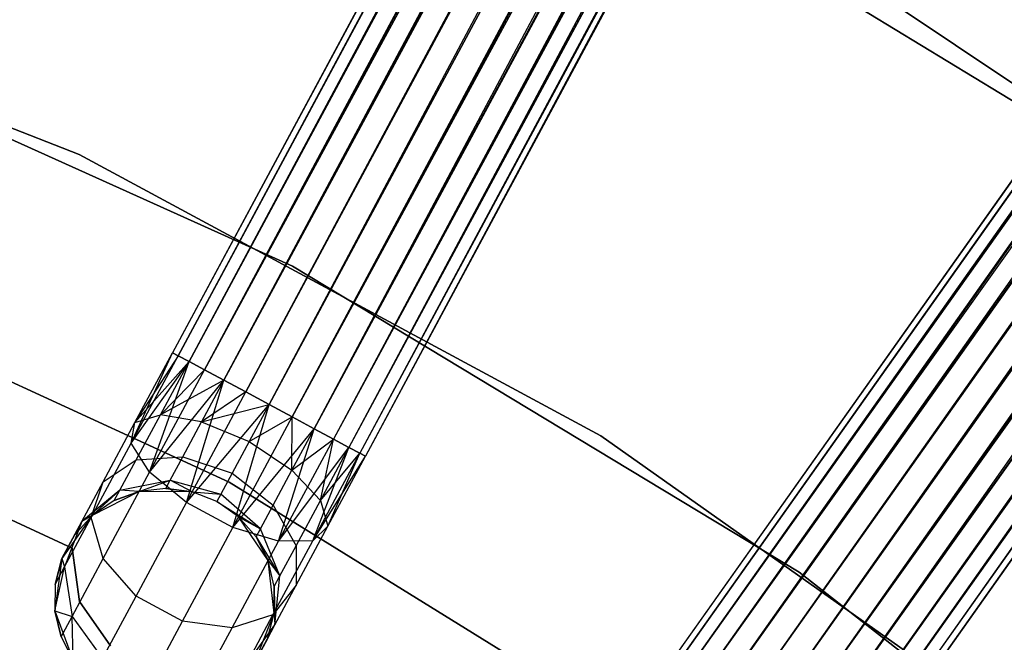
# Model space of a CAD drawing. Extents: x -189 to 189, y -189 to 189.
# Tile 270 of 338: x 18.19 to 27.12, y 35.88 to 41.53. Entities that reach past the tile are written whole.
import ezdxf

# ---------------------------------------------------------------- set-up
doc = ezdxf.new("R2010")
doc.units = 0
doc.header["$LTSCALE"] = 25.4
doc.layers.get('0').update_dxf_attribs({"linetype": 'CONTINUOUS'})

# ---------------------------------------------------------------- blocks, each defined once
blk = doc.blocks.new('NL2500012474_STL')
at = {"color": 0}
for p, q in [((270.1369, 148.9059, 177.3795), (210.8859, 38.5665, 177.6205)), ((270.1369, 148.9059, 177.3795), (210.8859, 38.5665, 177.3795)), ((270.1369, 148.9059, 177.3795), (210.8859, 38.5665, 177.6205)), ((270.1369, 148.9059, 177.3795), (210.8859, 38.5665, 177.3795)), ((210.9367, 38.5392, 177.1454), (270.1369, 148.9059, 177.3795)), ((210.9367, 38.5392, 177.1454), (270.1369, 148.9059, 177.3795)), ((211.0354, 38.4862, 176.9319), (270.1369, 148.9059, 177.3795)), ((211.0354, 38.4862, 176.9319), (270.1369, 148.9059, 177.3795)), ((270.1877, 148.8786, 177.8546), (210.8859, 38.5665, 177.6205)), ((270.1877, 148.8786, 177.8546), (210.8859, 38.5665, 177.6205)), ((270.1877, 148.8786, 177.8546), (210.9367, 38.5392, 177.8546)), ((270.1877, 148.8786, 177.8546), (210.9367, 38.5392, 177.8546)), ((270.1877, 148.8786, 177.8546), (211.0354, 38.4862, 178.0681)), ((270.1877, 148.8786, 177.8546), (211.0354, 38.4862, 178.0681)), ((211.0354, 38.4862, 176.9319), (270.2864, 148.8256, 176.9319)), ((211.0354, 38.4862, 176.9319), (270.2864, 148.8256, 176.9319)), ((211.1762, 38.4106, 176.7515), (270.2864, 148.8256, 176.9319)), ((211.1762, 38.4106, 176.7515), (270.2864, 148.8256, 176.9319)), ((211.351, 38.3167, 176.6146), (270.2864, 148.8256, 176.9319)), ((211.351, 38.3167, 176.6146), (270.2864, 148.8256, 176.9319)), ((270.4272, 148.75, 178.2485), (211.0354, 38.4862, 178.0681)), ((270.4272, 148.75, 178.2485), (211.0354, 38.4862, 178.0681)), ((270.4272, 148.75, 178.2485), (211.1762, 38.4106, 178.2485)), ((270.4272, 148.75, 178.2485), (211.1762, 38.4106, 178.2485)), ((270.602, 148.6561, 176.6146), (211.351, 38.3167, 176.6146)), ((270.602, 148.6561, 176.6146), (211.351, 38.3167, 176.6146)), ((211.5496, 38.2101, 176.5291), (270.602, 148.6561, 176.6146)), ((211.5496, 38.2101, 176.5291), (270.602, 148.6561, 176.6146)), ((211.7605, 38.0969, 176.5), (270.602, 148.6561, 176.6146)), ((211.7605, 38.0969, 176.5), (270.602, 148.6561, 176.6146)), ((270.8006, 148.5495, 178.4709), (211.1762, 38.4106, 178.2485)), ((270.8006, 148.5495, 178.4709), (211.1762, 38.4106, 178.2485)), ((270.8006, 148.5495, 178.4709), (211.351, 38.3167, 178.3855)), ((270.8006, 148.5495, 178.4709), (211.351, 38.3167, 178.3855)), ((270.8006, 148.5495, 178.4709), (211.5496, 38.2101, 178.4709)), ((270.8006, 148.5495, 178.4709), (211.5496, 38.2101, 178.4709)), ((271.0115, 148.4363, 178.5), (211.7605, 38.0969, 178.5)), ((271.0115, 148.4363, 178.5), (211.7605, 38.0969, 178.5)), ((211.7605, 38.0969, 176.5), (271.0115, 148.4363, 176.5)), ((211.7605, 38.0969, 176.5), (271.0115, 148.4363, 176.5)), ((211.9713, 37.9836, 176.5291), (271.0115, 148.4363, 176.5)), ((211.9713, 37.9836, 176.5291), (271.0115, 148.4363, 176.5)), ((212.1699, 37.877, 176.6146), (271.0115, 148.4363, 176.5)), ((212.1699, 37.877, 176.6146), (271.0115, 148.4363, 176.5)), ((271.2223, 148.3231, 178.4709), (211.9713, 37.9836, 178.4709)), ((271.2223, 148.3231, 178.4709), (211.9713, 37.9836, 178.4709)), ((271.4209, 148.2164, 176.6146), (212.1699, 37.877, 176.6146)), ((271.4209, 148.2164, 176.6146), (212.1699, 37.877, 176.6146)), ((271.4209, 148.2164, 176.6146), (212.3447, 37.7831, 176.7515)), ((271.4209, 148.2164, 176.6146), (212.3447, 37.7831, 176.7515)), ((271.4209, 148.2164, 176.6146), (212.4855, 37.7075, 176.9319)), ((271.4209, 148.2164, 176.6146), (212.4855, 37.7075, 176.9319)), ((271.5957, 148.1226, 178.2485), (211.9713, 37.9836, 178.4709)), ((271.5957, 148.1226, 178.2485), (211.9713, 37.9836, 178.4709)), ((271.5957, 148.1226, 178.2485), (212.1699, 37.877, 178.3855)), ((271.5957, 148.1226, 178.2485), (212.1699, 37.877, 178.3855)), ((271.5957, 148.1226, 178.2485), (212.3447, 37.7831, 178.2485)), ((271.5957, 148.1226, 178.2485), (212.3447, 37.7831, 178.2485)), ((271.8352, 147.9939, 177.8546), (212.3447, 37.7831, 178.2485)), ((271.8352, 147.9939, 177.8546), (212.3447, 37.7831, 178.2485)), ((271.7365, 148.0469, 176.9319), (212.4855, 37.7075, 176.9319)), ((271.7365, 148.0469, 176.9319), (212.4855, 37.7075, 176.9319)), ((271.8352, 147.9939, 177.8546), (212.4855, 37.7075, 178.0681)), ((271.8352, 147.9939, 177.8546), (212.4855, 37.7075, 178.0681)), ((271.7365, 148.0469, 176.9319), (212.5842, 37.6545, 177.1454)), ((271.7365, 148.0469, 176.9319), (212.5842, 37.6545, 177.1454)), ((271.8352, 147.9939, 177.8546), (212.5842, 37.6545, 177.8546)), ((271.8352, 147.9939, 177.8546), (212.5842, 37.6545, 177.8546)), ((271.7365, 148.0469, 176.9319), (212.635, 37.6272, 177.3795)), ((271.7365, 148.0469, 176.9319), (212.635, 37.6272, 177.3795)), ((271.886, 147.9666, 177.3795), (212.5842, 37.6545, 177.8546)), ((271.886, 147.9666, 177.3795), (212.5842, 37.6545, 177.8546)), ((271.886, 147.9666, 177.3795), (212.635, 37.6272, 177.3795)), ((271.886, 147.9666, 177.3795), (212.635, 37.6272, 177.6205)), ((271.886, 147.9666, 177.3795), (212.635, 37.6272, 177.3795)), ((271.886, 147.9666, 177.3795), (212.635, 37.6272, 177.6205)), ((287.839, 138.0912, 177.3795), (215.4777, 35.8694, 177.6205)), ((287.839, 138.0912, 177.3795), (215.4777, 35.8694, 177.3795)), ((287.839, 138.0912, 177.3795), (215.4777, 35.8694, 177.6205)), ((287.839, 138.0912, 177.3795), (215.4777, 35.8694, 177.3795)), ((215.5247, 35.836, 177.1454), (287.839, 138.0912, 177.3795)), ((215.5247, 35.836, 177.1454), (287.839, 138.0912, 177.3795)), ((215.6162, 35.7713, 176.9319), (287.839, 138.0912, 177.3795)), ((215.6162, 35.7713, 176.9319), (287.839, 138.0912, 177.3795)), ((287.8861, 138.0579, 177.8546), (215.4777, 35.8694, 177.6205)), ((287.8861, 138.0579, 177.8546), (215.4777, 35.8694, 177.6205)), ((287.8861, 138.0579, 177.8546), (215.5247, 35.836, 177.8546)), ((287.8861, 138.0579, 177.8546), (215.5247, 35.836, 177.8546)), ((287.8861, 138.0579, 177.8546), (215.6162, 35.7713, 178.0681)), ((287.8861, 138.0579, 177.8546), (215.6162, 35.7713, 178.0681)), ((215.6162, 35.7713, 176.9319), (287.9775, 137.9931, 176.9319)), ((215.6162, 35.7713, 176.9319), (287.9775, 137.9931, 176.9319)), ((215.7467, 35.6789, 176.7515), (287.9775, 137.9931, 176.9319)), ((215.7467, 35.6789, 176.7515), (287.9775, 137.9931, 176.9319)), ((215.9086, 35.5643, 176.6146), (287.9775, 137.9931, 176.9319)), ((215.9086, 35.5643, 176.6146), (287.9775, 137.9931, 176.9319)), ((288.108, 137.9008, 178.2485), (215.6162, 35.7713, 178.0681)), ((288.108, 137.9008, 178.2485), (215.6162, 35.7713, 178.0681)), ((288.108, 137.9008, 178.2485), (215.7467, 35.6789, 178.2485)), ((288.108, 137.9008, 178.2485), (215.7467, 35.6789, 178.2485)), ((288.27, 137.7861, 176.6146), (215.9086, 35.5643, 176.6146)), ((288.27, 137.7861, 176.6146), (215.9086, 35.5643, 176.6146)), ((216.0926, 35.4341, 176.5291), (288.27, 137.7861, 176.6146)), ((216.0926, 35.4341, 176.5291), (288.27, 137.7861, 176.6146)), ((216.2879, 35.2958, 176.5), (288.27, 137.7861, 176.6146)), ((216.2879, 35.2958, 176.5), (288.27, 137.7861, 176.6146)), ((288.4539, 137.6559, 178.4709), (215.7467, 35.6789, 178.2485)), ((288.4539, 137.6559, 178.4709), (215.7467, 35.6789, 178.2485)), ((288.4539, 137.6559, 178.4709), (215.9086, 35.5643, 178.3855)), ((288.4539, 137.6559, 178.4709), (215.9086, 35.5643, 178.3855)), ((288.4539, 137.6559, 178.4709), (216.0926, 35.4341, 178.4709)), ((288.4539, 137.6559, 178.4709), (216.0926, 35.4341, 178.4709)), ((288.6493, 137.5177, 178.5), (216.2879, 35.2958, 178.5)), ((288.6493, 137.5177, 178.5), (216.2879, 35.2958, 178.5)), ((216.2879, 35.2958, 176.5), (288.6493, 137.5177, 176.5)), ((216.2879, 35.2958, 176.5), (288.6493, 137.5177, 176.5)), ((216.4832, 35.1575, 176.5291), (288.6493, 137.5177, 176.5)), ((216.4832, 35.1575, 176.5291), (288.6493, 137.5177, 176.5)), ((216.6672, 35.0273, 176.6146), (288.6493, 137.5177, 176.5)), ((216.6672, 35.0273, 176.6146), (288.6493, 137.5177, 176.5)), ((288.8446, 137.3794, 178.4709), (216.4832, 35.1575, 178.4709)), ((288.8446, 137.3794, 178.4709), (216.4832, 35.1575, 178.4709)), ((289.0286, 137.2491, 176.6146), (216.6672, 35.0273, 176.6146)), ((289.0286, 137.2491, 176.6146), (216.6672, 35.0273, 176.6146)), ((289.0286, 137.2491, 176.6146), (216.8291, 34.9127, 176.7515)), ((289.0286, 137.2491, 176.6146), (216.8291, 34.9127, 176.7515)), ((289.0286, 137.2491, 176.6146), (216.9596, 34.8203, 176.9319)), ((289.0286, 137.2491, 176.6146), (216.9596, 34.8203, 176.9319)), ((289.1905, 137.1345, 178.2485), (216.4832, 35.1575, 178.4709)), ((289.1905, 137.1345, 178.2485), (216.4832, 35.1575, 178.4709)), ((289.1905, 137.1345, 178.2485), (216.6672, 35.0273, 178.3855)), ((289.1905, 137.1345, 178.2485), (216.6672, 35.0273, 178.3855)), ((289.1905, 137.1345, 178.2485), (216.8291, 34.9127, 178.2485)), ((289.1905, 137.1345, 178.2485), (216.8291, 34.9127, 178.2485)), ((289.321, 137.0421, 176.9319), (216.9596, 34.8203, 176.9319)), ((289.321, 137.0421, 176.9319), (216.9596, 34.8203, 176.9319)), ((289.321, 137.0421, 176.9319), (217.0511, 34.7556, 177.1454)), ((289.321, 137.0421, 176.9319), (217.0511, 34.7556, 177.1454)), ((289.321, 137.0421, 176.9319), (217.0981, 34.7222, 177.3795)), ((289.321, 137.0421, 176.9319), (217.0981, 34.7222, 177.3795)), ((289.4124, 136.9774, 177.8546), (216.8291, 34.9127, 178.2485)), ((289.4124, 136.9774, 177.8546), (216.8291, 34.9127, 178.2485)), ((289.4124, 136.9774, 177.8546), (216.9596, 34.8203, 178.0681)), ((289.4124, 136.9774, 177.8546), (216.9596, 34.8203, 178.0681)), ((289.4124, 136.9774, 177.8546), (217.0511, 34.7556, 177.8546)), ((289.4124, 136.9774, 177.8546), (217.0511, 34.7556, 177.8546)), ((289.4595, 136.9441, 177.3795), (217.0511, 34.7556, 177.8546)), ((289.4595, 136.9441, 177.3795), (217.0511, 34.7556, 177.8546)), ((289.4595, 136.9441, 177.3795), (217.0981, 34.7222, 177.3795)), ((289.4595, 136.9441, 177.3795), (217.0981, 34.7222, 177.6205)), ((289.4595, 136.9441, 177.3795), (217.0981, 34.7222, 177.3795)), ((289.4595, 136.9441, 177.3795), (217.0981, 34.7222, 177.6205)), ((214.0045, 43.5944, 20), (219.7301, 40.099, 20)), ((219.7301, 40.099, 19), (214.0045, 43.5944, 19)), ((219.7301, 40.099, 19), (214.0045, 43.5944, 19)), ((214.0045, 43.5944, 20), (219.7301, 40.099, 20)), ((221.198, 39.2064, 20), (216.1527, 42.5812, 20)), ((216.1527, 42.5812, 26.5), (221.198, 39.2064, 26.5)), ((216.1527, 42.5812, 26.5), (221.198, 39.2064, 26.5)), ((221.198, 39.2064, 20), (216.1527, 42.5812, 20)), ((210.0401, 40.3634, 186), (205.0375, 42.3259, 186)), ((205.0375, 42.3259, 187), (210.0401, 40.3634, 187)), ((210.0401, 40.3634, 186), (205.0375, 42.3259, 186)), ((205.0375, 42.3259, 187), (210.0401, 40.3634, 187)), ((211.9741, 39.3524, 186), (207.0793, 41.5554, 186)), ((207.0793, 41.5554, 178.5), (211.9741, 39.3524, 178.5)), ((211.9741, 39.3524, 186), (207.0793, 41.5554, 186)), ((207.0793, 41.5554, 178.5), (211.9741, 39.3524, 178.5)), ((214.7695, 37.8123, 186), (210.0401, 40.3634, 186)), ((210.0401, 40.3634, 186), (210.0401, 40.3634, 187)), ((210.0401, 40.3634, 187), (214.7695, 37.8123, 187)), ((210.0401, 40.3634, 186), (210.0401, 40.3634, 187)), ((214.7695, 37.8123, 186), (210.0401, 40.3634, 186)), ((210.0401, 40.3634, 187), (214.7695, 37.8123, 187)), ((206.6518, 39.5773, 186), (211.3999, 37.3929, 186)), ((211.3999, 37.3929, 178.5), (206.6518, 39.5773, 178.5)), ((211.3999, 37.3929, 178.5), (206.6518, 39.5773, 178.5)), ((206.6518, 39.5773, 186), (211.3999, 37.3929, 186)), ((216.5676, 36.5755, 186), (211.9741, 39.3524, 186)), ((211.9741, 39.3524, 178.5), (216.5676, 36.5755, 178.5)), ((211.9741, 39.3524, 186), (211.9741, 39.3524, 178.5)), ((216.5676, 36.5755, 186), (211.9741, 39.3524, 186)), ((211.9741, 39.3524, 178.5), (216.5676, 36.5755, 178.5)), ((211.9741, 39.3524, 186), (211.9741, 39.3524, 178.5)), ((210.5104, 37.7454, 177.3246), (210.8859, 38.5665, 177.3795)), ((210.5104, 37.7454, 177.3246), (210.8859, 38.5665, 177.3795)), ((210.5456, 37.9328, 177.7636), (210.8859, 38.5665, 177.3795)), ((210.5456, 37.9328, 177.7636), (210.8859, 38.5665, 177.6205)), ((210.5456, 37.9328, 177.7636), (210.8859, 38.5665, 177.3795)), ((210.5456, 37.9328, 177.7636), (210.8859, 38.5665, 177.6205)), ((210.8859, 38.5665, 177.3795), (210.9367, 38.5392, 177.1454)), ((210.9367, 38.5392, 177.8546), (210.8859, 38.5665, 177.6205)), ((210.9367, 38.5392, 177.8546), (210.8859, 38.5665, 177.6205)), ((210.8859, 38.5665, 177.3795), (210.9367, 38.5392, 177.1454)), ((210.5104, 37.7454, 177.3246), (210.9367, 38.5392, 177.1454)), ((210.5104, 37.7454, 177.3246), (210.9367, 38.5392, 177.1454)), ((210.5104, 37.7454, 177.3246), (211.0354, 38.4862, 176.9319)), ((210.5104, 37.7454, 177.3246), (211.0354, 38.4862, 176.9319)), ((210.9367, 38.5392, 177.8546), (210.5456, 37.9328, 177.7636)), ((210.9367, 38.5392, 177.8546), (210.5456, 37.9328, 177.7636)), ((211.0354, 38.4862, 178.0681), (210.5456, 37.9328, 177.7636)), ((211.0354, 38.4862, 178.0681), (210.5456, 37.9328, 177.7636)), ((210.6786, 37.4839, 176.9607), (211.0354, 38.4862, 176.9319)), ((210.6786, 37.4839, 176.9607), (211.0354, 38.4862, 176.9319)), ((210.7761, 38.0034, 178.1771), (211.0354, 38.4862, 178.0681)), ((210.7761, 38.0034, 178.1771), (211.0354, 38.4862, 178.0681)), ((210.9367, 38.5392, 177.1454), (211.0354, 38.4862, 176.9319)), ((211.0354, 38.4862, 178.0681), (210.9367, 38.5392, 177.8546)), ((211.0354, 38.4862, 178.0681), (210.9367, 38.5392, 177.8546)), ((210.9367, 38.5392, 177.1454), (211.0354, 38.4862, 176.9319)), ((211.0354, 38.4862, 176.9319), (211.1762, 38.4106, 176.7515)), ((211.1762, 38.4106, 178.2485), (211.0354, 38.4862, 178.0681)), ((211.1762, 38.4106, 178.2485), (211.0354, 38.4862, 178.0681)), ((211.0354, 38.4862, 176.9319), (211.1762, 38.4106, 176.7515)), ((210.6786, 37.4839, 176.9607), (211.1762, 38.4106, 176.7515)), ((210.6786, 37.4839, 176.9607), (211.1762, 38.4106, 176.7515)), ((211.1762, 38.4106, 178.2485), (210.7761, 38.0034, 178.1771)), ((211.1762, 38.4106, 178.2485), (210.7761, 38.0034, 178.1771)), ((211.1762, 38.4106, 176.7515), (211.351, 38.3167, 176.6146)), ((211.351, 38.3167, 178.3855), (211.1762, 38.4106, 178.2485)), ((211.351, 38.3167, 178.3855), (211.1762, 38.4106, 178.2485)), ((211.1762, 38.4106, 176.7515), (211.351, 38.3167, 176.6146)), ((210.6786, 37.4839, 176.9607), (211.351, 38.3167, 176.6146)), ((210.6786, 37.4839, 176.9607), (211.351, 38.3167, 176.6146)), ((211.351, 38.3167, 178.3855), (210.7761, 38.0034, 178.1771)), ((211.351, 38.3167, 178.3855), (210.7761, 38.0034, 178.1771)), ((211.0117, 37.2084, 176.7552), (211.351, 38.3167, 176.6146)), ((211.0117, 37.2084, 176.7552), (211.351, 38.3167, 176.6146)), ((211.351, 38.3167, 178.3855), (211.1492, 37.9409, 178.4703)), ((211.351, 38.3167, 178.3855), (211.1492, 37.9409, 178.4703)), ((211.351, 38.3167, 176.6146), (211.5496, 38.2101, 176.5291)), ((211.5496, 38.2101, 178.4709), (211.351, 38.3167, 178.3855)), ((211.5496, 38.2101, 178.4709), (211.351, 38.3167, 178.3855)), ((211.351, 38.3167, 176.6146), (211.5496, 38.2101, 176.5291)), ((211.0117, 37.2084, 176.7552), (211.5496, 38.2101, 176.5291)), ((211.0117, 37.2084, 176.7552), (211.5496, 38.2101, 176.5291)), ((211.5496, 38.2101, 178.4709), (211.1492, 37.9409, 178.4703)), ((211.5496, 38.2101, 178.4709), (211.1492, 37.9409, 178.4703)), ((211.5496, 38.2101, 176.5291), (211.7605, 38.0969, 176.5)), ((211.7605, 38.0969, 178.5), (211.5496, 38.2101, 178.4709)), ((211.7605, 38.0969, 178.5), (211.5496, 38.2101, 178.4709)), ((211.5496, 38.2101, 176.5291), (211.7605, 38.0969, 176.5)), ((207.1204, 38.1088, 185), (209.9771, 36.7946, 185)), ((209.9771, 36.7946, 183), (207.1204, 38.1088, 183)), ((209.9771, 36.7946, 183), (207.1204, 38.1088, 183)), ((207.1204, 38.1088, 185), (209.9771, 36.7946, 185)), ((211.0117, 37.2084, 176.7552), (211.7605, 38.0969, 176.5)), ((211.0117, 37.2084, 176.7552), (211.7605, 38.0969, 176.5)), ((211.1492, 37.9409, 178.4703), (211.7605, 38.0969, 178.5)), ((211.1492, 37.9409, 178.4703), (211.7605, 38.0969, 178.5)), ((211.4334, 36.982, 176.7552), (211.7605, 38.0969, 176.5)), ((211.4334, 36.982, 176.7552), (211.7605, 38.0969, 176.5)), ((211.7605, 38.0969, 178.5), (211.5794, 37.7597, 178.5761)), ((211.7605, 38.0969, 178.5), (211.5794, 37.7597, 178.5761)), ((211.9713, 37.9836, 178.4709), (211.7605, 38.0969, 178.5)), ((211.7605, 38.0969, 176.5), (211.9713, 37.9836, 176.5291)), ((211.9713, 37.9836, 178.4709), (211.7605, 38.0969, 178.5)), ((211.7605, 38.0969, 176.5), (211.9713, 37.9836, 176.5291)), ((210.5456, 37.9328, 177.7636), (210.7761, 38.0034, 178.1771)), ((210.5456, 37.9328, 177.7636), (210.7761, 38.0034, 178.1771)), ((210.5564, 37.5942, 178.4875), (210.7761, 38.0034, 178.1771)), ((210.5564, 37.5942, 178.4875), (210.7761, 38.0034, 178.1771)), ((211.1492, 37.9409, 178.4703), (210.7761, 38.0034, 178.1771)), ((211.1492, 37.9409, 178.4703), (210.7761, 38.0034, 178.1771)), ((210.9782, 37.6224, 178.7119), (211.1492, 37.9409, 178.4703)), ((210.9782, 37.6224, 178.7119), (211.1492, 37.9409, 178.4703)), ((211.1492, 37.9409, 178.4703), (211.5794, 37.7597, 178.5761)), ((211.1492, 37.9409, 178.4703), (211.5794, 37.7597, 178.5761)), ((211.4334, 36.982, 176.7552), (211.9713, 37.9836, 176.5291)), ((211.4334, 36.982, 176.7552), (211.9713, 37.9836, 176.5291)), ((211.5794, 37.7597, 178.5761), (211.9713, 37.9836, 178.4709)), ((211.5794, 37.7597, 178.5761), (211.9713, 37.9836, 178.4709)), ((211.9681, 37.5012, 178.4703), (211.9713, 37.9836, 178.4709)), ((211.9681, 37.5012, 178.4703), (211.9713, 37.9836, 178.4709)), ((212.1699, 37.877, 178.3855), (211.9713, 37.9836, 178.4709)), ((211.9713, 37.9836, 176.5291), (212.1699, 37.877, 176.6146)), ((212.1699, 37.877, 178.3855), (211.9713, 37.9836, 178.4709)), ((211.9713, 37.9836, 176.5291), (212.1699, 37.877, 176.6146)), ((210.2571, 37.3956, 178.171), (210.5456, 37.9328, 177.7636)), ((210.2571, 37.3956, 178.171), (210.5456, 37.9328, 177.7636)), ((210.5104, 37.7454, 177.3246), (210.5456, 37.9328, 177.7636)), ((210.5104, 37.7454, 177.3246), (210.5456, 37.9328, 177.7636)), ((211.4334, 36.982, 176.7552), (212.1699, 37.877, 176.6146)), ((211.4334, 36.982, 176.7552), (212.1699, 37.877, 176.6146)), ((211.8471, 36.8565, 176.9607), (212.1699, 37.877, 176.6146)), ((211.8471, 36.8565, 176.9607), (212.1699, 37.877, 176.6146)), ((211.9681, 37.5012, 178.4703), (212.1699, 37.877, 178.3855)), ((211.9681, 37.5012, 178.4703), (212.1699, 37.877, 178.3855)), ((212.3447, 37.7831, 178.2485), (212.1699, 37.877, 178.3855)), ((212.1699, 37.877, 176.6146), (212.3447, 37.7831, 176.7515)), ((212.1699, 37.877, 176.6146), (212.3447, 37.7831, 176.7515)), ((212.3447, 37.7831, 178.2485), (212.1699, 37.877, 178.3855)), ((211.5794, 37.7597, 178.5761), (211.4259, 37.4739, 178.7929)), ((211.5794, 37.7597, 178.5761), (211.4259, 37.4739, 178.7929)), ((211.5794, 37.7597, 178.5761), (211.9681, 37.5012, 178.4703)), ((211.5794, 37.7597, 178.5761), (211.9681, 37.5012, 178.4703)), ((211.8471, 36.8565, 176.9607), (212.3447, 37.7831, 176.7515)), ((211.8471, 36.8565, 176.9607), (212.3447, 37.7831, 176.7515)), ((211.9681, 37.5012, 178.4703), (212.3447, 37.7831, 178.2485)), ((211.9681, 37.5012, 178.4703), (212.3447, 37.7831, 178.2485)), ((212.2263, 37.2247, 178.1771), (212.3447, 37.7831, 178.2485)), ((212.2263, 37.2247, 178.1771), (212.3447, 37.7831, 178.2485)), ((212.4855, 37.7075, 178.0681), (212.3447, 37.7831, 178.2485)), ((212.3447, 37.7831, 176.7515), (212.4855, 37.7075, 176.9319)), ((212.3447, 37.7831, 176.7515), (212.4855, 37.7075, 176.9319)), ((212.4855, 37.7075, 178.0681), (212.3447, 37.7831, 178.2485)), ((219.1571, 34.7097, 186), (214.7695, 37.8123, 186)), ((214.7695, 37.8123, 186), (214.7695, 37.8123, 187)), ((214.7695, 37.8123, 187), (219.1571, 34.7097, 187)), ((214.7695, 37.8123, 186), (214.7695, 37.8123, 187)), ((219.1571, 34.7097, 186), (214.7695, 37.8123, 186)), ((214.7695, 37.8123, 187), (219.1571, 34.7097, 187)), ((210.149, 37.0724, 177.8351), (210.5104, 37.7454, 177.3246)), ((210.149, 37.0724, 177.8351), (210.5104, 37.7454, 177.3246)), ((210.6786, 37.4839, 176.9607), (210.5104, 37.7454, 177.3246)), ((210.6786, 37.4839, 176.9607), (210.5104, 37.7454, 177.3246)), ((211.8471, 36.8565, 176.9607), (212.4855, 37.7075, 176.9319)), ((211.8471, 36.8565, 176.9607), (212.4855, 37.7075, 176.9319)), ((212.1579, 36.8607, 177.3246), (212.4855, 37.7075, 176.9319)), ((212.1579, 36.8607, 177.3246), (212.4855, 37.7075, 176.9319)), ((212.2263, 37.2247, 178.1771), (212.4855, 37.7075, 178.0681)), ((212.2263, 37.2247, 178.1771), (212.4855, 37.7075, 178.0681)), ((212.5842, 37.6545, 177.8546), (212.4855, 37.7075, 178.0681)), ((212.4855, 37.7075, 176.9319), (212.5842, 37.6545, 177.1454)), ((212.4855, 37.7075, 176.9319), (212.5842, 37.6545, 177.1454)), ((212.5842, 37.6545, 177.8546), (212.4855, 37.7075, 178.0681)), ((210.2571, 37.3956, 178.171), (210.5564, 37.5942, 178.4875)), ((210.2571, 37.3956, 178.171), (210.5564, 37.5942, 178.4875)), ((210.4095, 37.3207, 178.952), (210.5564, 37.5942, 178.4875)), ((210.4095, 37.3207, 178.952), (210.5564, 37.5942, 178.4875)), ((210.5564, 37.5942, 178.4875), (210.9782, 37.6224, 178.7119)), ((210.5564, 37.5942, 178.4875), (210.9782, 37.6224, 178.7119)), ((210.8639, 37.4095, 179.0735), (210.9782, 37.6224, 178.7119)), ((210.8639, 37.4095, 179.0735), (210.9782, 37.6224, 178.7119)), ((210.9782, 37.6224, 178.7119), (211.4259, 37.4739, 178.7929)), ((210.9782, 37.6224, 178.7119), (211.4259, 37.4739, 178.7929)), ((212.1579, 36.8607, 177.3246), (212.5842, 37.6545, 177.1454)), ((212.1579, 36.8607, 177.3246), (212.5842, 37.6545, 177.1454)), ((212.1579, 36.8607, 177.3246), (212.635, 37.6272, 177.3795)), ((212.1579, 36.8607, 177.3246), (212.635, 37.6272, 177.3795)), ((212.2263, 37.2247, 178.1771), (212.5842, 37.6545, 177.8546)), ((212.2263, 37.2247, 178.1771), (212.5842, 37.6545, 177.8546)), ((212.2948, 36.9936, 177.7636), (212.5842, 37.6545, 177.8546)), ((212.2948, 36.9936, 177.7636), (212.5842, 37.6545, 177.8546)), ((212.2948, 36.9936, 177.7636), (212.635, 37.6272, 177.6205)), ((212.2948, 36.9936, 177.7636), (212.635, 37.6272, 177.3795)), ((212.2948, 36.9936, 177.7636), (212.635, 37.6272, 177.6205)), ((212.2948, 36.9936, 177.7636), (212.635, 37.6272, 177.3795)), ((212.635, 37.6272, 177.6205), (212.5842, 37.6545, 177.8546)), ((212.5842, 37.6545, 177.1454), (212.635, 37.6272, 177.3795)), ((212.5842, 37.6545, 177.1454), (212.635, 37.6272, 177.3795)), ((212.635, 37.6272, 177.6205), (212.5842, 37.6545, 177.8546)), ((211.797, 37.1827, 178.7119), (211.9681, 37.5012, 178.4703)), ((211.797, 37.1827, 178.7119), (211.9681, 37.5012, 178.4703)), ((211.9681, 37.5012, 178.4703), (212.2263, 37.2247, 178.1771)), ((211.9681, 37.5012, 178.4703), (212.2263, 37.2247, 178.1771)), ((210.2568, 36.6983, 177.5565), (210.6786, 37.4839, 176.9607)), ((210.2568, 36.6983, 177.5565), (210.6786, 37.4839, 176.9607)), ((210.4095, 37.3207, 178.952), (210.8639, 37.4095, 179.0735)), ((210.4095, 37.3207, 178.952), (210.8639, 37.4095, 179.0735)), ((210.5842, 37.308, 179.5), (210.8639, 37.4095, 179.0735)), ((210.5842, 37.308, 179.5), (210.8639, 37.4095, 179.0735)), ((211.0117, 37.2084, 176.7552), (210.6786, 37.4839, 176.9607)), ((211.0117, 37.2084, 176.7552), (210.6786, 37.4839, 176.9607)), ((210.8237, 37.3348, 179.5), (210.8639, 37.4095, 179.0735)), ((210.8237, 37.3348, 179.5), (210.8639, 37.4095, 179.0735)), ((211.0628, 37.3035, 179.5), (210.8639, 37.4095, 179.0735)), ((210.8639, 37.4095, 179.0735), (211.3234, 37.2829, 179.1173)), ((210.8639, 37.4095, 179.0735), (211.3234, 37.2829, 179.1173)), ((211.0628, 37.3035, 179.5), (210.8639, 37.4095, 179.0735)), ((211.4259, 37.4739, 178.7929), (211.3234, 37.2829, 179.1173)), ((211.4259, 37.4739, 178.7929), (211.3234, 37.2829, 179.1173)), ((211.4259, 37.4739, 178.7929), (211.797, 37.1827, 178.7119)), ((211.4259, 37.4739, 178.7929), (211.797, 37.1827, 178.7119)), ((210.0644, 37.0367, 178.7808), (210.2571, 37.3956, 178.171)), ((210.0644, 37.0367, 178.7808), (210.2571, 37.3956, 178.171)), ((210.4095, 37.3207, 178.952), (210.0644, 37.0367, 178.7808)), ((210.4095, 37.3207, 178.952), (210.0644, 37.0367, 178.7808)), ((210.149, 37.0724, 177.8351), (210.2571, 37.3956, 178.171)), ((210.149, 37.0724, 177.8351), (210.2571, 37.3956, 178.171)), ((210.1583, 37.0896, 179.5), (210.4095, 37.3207, 178.952)), ((210.1583, 37.0896, 179.5), (210.4095, 37.3207, 178.952)), ((210.358, 37.2247, 179.5), (210.4095, 37.3207, 178.952)), ((210.358, 37.2247, 179.5), (210.4095, 37.3207, 178.952)), ((210.5842, 37.308, 179.5), (210.4095, 37.3207, 178.952)), ((210.5842, 37.308, 179.5), (210.4095, 37.3207, 178.952)), ((210.8237, 37.3348, 179.5), (210.5842, 37.308, 185)), ((210.8237, 37.3348, 179.5), (210.5842, 37.308, 179.5)), ((210.8237, 37.3348, 179.5), (210.5842, 37.308, 185)), ((210.8237, 37.3348, 179.5), (210.5842, 37.308, 179.5)), ((211.0628, 37.3035, 179.5), (210.8237, 37.3348, 179.5)), ((210.8237, 37.3348, 179.5), (211.0628, 37.3035, 185)), ((210.8237, 37.3348, 179.5), (211.0628, 37.3035, 185)), ((211.0628, 37.3035, 179.5), (210.8237, 37.3348, 179.5)), ((211.3999, 37.3929, 186), (215.8436, 34.6414, 186)), ((215.8436, 34.6414, 178.5), (211.3999, 37.3929, 178.5)), ((211.3999, 37.3929, 178.5), (211.3999, 37.3929, 186)), ((211.3999, 37.3929, 178.5), (211.3999, 37.3929, 186)), ((215.8436, 34.6414, 178.5), (211.3999, 37.3929, 178.5)), ((211.3999, 37.3929, 186), (215.8436, 34.6414, 186)), ((210.5842, 37.308, 185), (210.1583, 37.0896, 185)), ((210.5842, 37.308, 185), (210.1583, 37.0896, 185)), ((210.358, 37.2247, 179.5), (210.1583, 37.0896, 185)), ((210.358, 37.2247, 179.5), (210.1583, 37.0896, 179.5)), ((210.358, 37.2247, 179.5), (210.1583, 37.0896, 185)), ((210.358, 37.2247, 179.5), (210.1583, 37.0896, 179.5)), ((210.5842, 37.308, 179.5), (210.358, 37.2247, 179.5)), ((210.358, 37.2247, 179.5), (210.5842, 37.308, 185)), ((210.358, 37.2247, 179.5), (210.5842, 37.308, 185)), ((210.5842, 37.308, 179.5), (210.358, 37.2247, 179.5)), ((211.0628, 37.3035, 185), (210.5842, 37.308, 185)), ((211.0628, 37.3035, 185), (210.5842, 37.308, 185)), ((210.5842, 37.308, 179.5), (210.5842, 37.308, 185)), ((210.5842, 37.308, 179.5), (210.5842, 37.308, 185)), ((211.2874, 37.2158, 185), (211.0628, 37.3035, 185)), ((211.2874, 37.2158, 179.5), (211.0628, 37.3035, 179.5)), ((211.0628, 37.3035, 179.5), (211.0628, 37.3035, 185)), ((211.2874, 37.2158, 185), (211.0628, 37.3035, 185)), ((211.0628, 37.3035, 179.5), (211.0628, 37.3035, 185)), ((211.0628, 37.3035, 179.5), (211.3234, 37.2829, 179.1173)), ((211.0628, 37.3035, 179.5), (211.3234, 37.2829, 179.1173)), ((211.2874, 37.2158, 179.5), (211.0628, 37.3035, 179.5)), ((211.3234, 37.2829, 179.1173), (211.2874, 37.2158, 179.5)), ((211.3234, 37.2829, 179.1173), (211.2874, 37.2158, 179.5)), ((211.6827, 36.9698, 179.0735), (211.3234, 37.2829, 179.1173)), ((211.6827, 36.9698, 179.0735), (211.3234, 37.2829, 179.1173)), ((212.0065, 36.8155, 178.4875), (212.2263, 37.2247, 178.1771)), ((212.0065, 36.8155, 178.4875), (212.2263, 37.2247, 178.1771)), ((212.2263, 37.2247, 178.1771), (212.2948, 36.9936, 177.7636)), ((212.2263, 37.2247, 178.1771), (212.2948, 36.9936, 177.7636)), ((210.5557, 36.3593, 177.3992), (211.0117, 37.2084, 176.7552)), ((210.5557, 36.3593, 177.3992), (211.0117, 37.2084, 176.7552)), ((211.4334, 36.982, 176.7552), (211.0117, 37.2084, 176.7552)), ((211.4334, 36.982, 176.7552), (211.0117, 37.2084, 176.7552)), ((211.4845, 37.077, 185), (211.2874, 37.2158, 185)), ((211.4845, 37.077, 179.5), (211.2874, 37.2158, 179.5)), ((211.2874, 37.2158, 179.5), (211.2874, 37.2158, 185)), ((211.4845, 37.077, 185), (211.2874, 37.2158, 185)), ((211.2874, 37.2158, 179.5), (211.2874, 37.2158, 185)), ((211.2874, 37.2158, 179.5), (211.6827, 36.9698, 179.0735)), ((211.4845, 37.077, 179.5), (211.2874, 37.2158, 179.5)), ((211.2874, 37.2158, 179.5), (211.6827, 36.9698, 179.0735)), ((211.6827, 36.9698, 179.0735), (211.797, 37.1827, 178.7119)), ((211.6827, 36.9698, 179.0735), (211.797, 37.1827, 178.7119)), ((211.797, 37.1827, 178.7119), (212.0065, 36.8155, 178.4875)), ((211.797, 37.1827, 178.7119), (212.0065, 36.8155, 178.4875)), ((210.1583, 37.0896, 185), (209.8826, 36.6983, 185)), ((210.1583, 37.0896, 185), (209.8826, 36.6983, 185)), ((209.9075, 36.6227, 178.599), (210.149, 37.0724, 177.8351)), ((209.9075, 36.6227, 178.599), (210.149, 37.0724, 177.8351)), ((210.1583, 37.0896, 179.5), (209.9967, 36.9107, 179.5)), ((209.9967, 36.9107, 179.5), (210.1583, 37.0896, 185)), ((209.9967, 36.9107, 179.5), (210.1583, 37.0896, 185)), ((210.1583, 37.0896, 179.5), (209.9967, 36.9107, 179.5)), ((210.1583, 37.0896, 179.5), (210.0644, 37.0367, 178.7808)), ((210.1583, 37.0896, 179.5), (210.0644, 37.0367, 178.7808)), ((210.2568, 36.6983, 177.5565), (210.149, 37.0724, 177.8351)), ((210.2568, 36.6983, 177.5565), (210.149, 37.0724, 177.8351)), ((210.1583, 37.0896, 179.5), (210.1583, 37.0896, 185)), ((210.1583, 37.0896, 179.5), (210.1583, 37.0896, 185)), ((211.7526, 36.6806, 185), (211.4845, 37.077, 185)), ((211.6426, 36.8951, 179.5), (211.4845, 37.077, 185)), ((211.7526, 36.6806, 185), (211.4845, 37.077, 185)), ((211.6426, 36.8951, 179.5), (211.4845, 37.077, 185)), ((211.6426, 36.8951, 179.5), (211.4845, 37.077, 179.5)), ((211.4845, 37.077, 179.5), (211.4845, 37.077, 185)), ((211.4845, 37.077, 179.5), (211.4845, 37.077, 185)), ((211.4845, 37.077, 179.5), (211.6827, 36.9698, 179.0735)), ((211.4845, 37.077, 179.5), (211.6827, 36.9698, 179.0735)), ((211.6426, 36.8951, 179.5), (211.4845, 37.077, 179.5)), ((209.8826, 36.6983, 179.5), (210.0644, 37.0367, 178.7808)), ((209.8826, 36.6983, 179.5), (210.0644, 37.0367, 178.7808)), ((210.0644, 37.0367, 178.7808), (209.9075, 36.6227, 178.599)), ((210.0644, 37.0367, 178.7808), (209.9075, 36.6227, 178.599)), ((209.9967, 36.9107, 179.5), (210.0644, 37.0367, 178.7808)), ((209.9967, 36.9107, 179.5), (210.0644, 37.0367, 178.7808)), ((210.9774, 36.1328, 177.3992), (211.4334, 36.982, 176.7552)), ((210.9774, 36.1328, 177.3992), (211.4334, 36.982, 176.7552)), ((211.8471, 36.8565, 176.9607), (211.4334, 36.982, 176.7552)), ((211.8471, 36.8565, 176.9607), (211.4334, 36.982, 176.7552)), ((211.6426, 36.8951, 179.5), (211.6827, 36.9698, 179.0735)), ((211.6426, 36.8951, 179.5), (211.6827, 36.9698, 179.0735)), ((211.8596, 36.542, 178.952), (211.6827, 36.9698, 179.0735)), ((211.8596, 36.542, 178.952), (211.6827, 36.9698, 179.0735)), ((212.0063, 36.4564, 178.171), (212.2948, 36.9936, 177.7636)), ((212.0063, 36.4564, 178.171), (212.2948, 36.9936, 177.7636)), ((212.2948, 36.9936, 177.7636), (212.1579, 36.8607, 177.3246)), ((212.2948, 36.9936, 177.7636), (212.1579, 36.8607, 177.3246)), ((209.9967, 36.9107, 179.5), (209.8826, 36.6983, 185)), ((209.9967, 36.9107, 179.5), (209.8826, 36.6983, 185)), ((211.7526, 36.6806, 179.5), (211.6426, 36.8951, 179.5)), ((211.6426, 36.8951, 179.5), (211.7526, 36.6806, 185)), ((211.6426, 36.8951, 179.5), (211.7526, 36.6806, 185)), ((211.6426, 36.8951, 179.5), (211.8596, 36.542, 178.952)), ((211.7526, 36.6806, 179.5), (211.6426, 36.8951, 179.5)), ((211.6426, 36.8951, 179.5), (211.8596, 36.542, 178.952)), ((209.9771, 36.7946, 185), (209.9771, 36.7946, 183)), ((209.9771, 36.7946, 185), (209.9771, 36.7946, 183)), ((209.9771, 36.7946, 185), (210.0439, 36.3096, 185)), ((210.0439, 36.3096, 183), (209.9771, 36.7946, 183)), ((210.0439, 36.3096, 183), (209.9771, 36.7946, 183)), ((209.9771, 36.7946, 185), (210.0439, 36.3096, 185)), ((211.4252, 36.0709, 177.5565), (211.8471, 36.8565, 176.9607)), ((211.4252, 36.0709, 177.5565), (211.8471, 36.8565, 176.9607)), ((211.7965, 36.1877, 177.8351), (212.1579, 36.8607, 177.3246)), ((211.7965, 36.1877, 177.8351), (212.1579, 36.8607, 177.3246)), ((212.1579, 36.8607, 177.3246), (211.8471, 36.8565, 176.9607)), ((212.1579, 36.8607, 177.3246), (211.8471, 36.8565, 176.9607)), ((211.8596, 36.542, 178.952), (212.0065, 36.8155, 178.4875)), ((211.8596, 36.542, 178.952), (212.0065, 36.8155, 178.4875)), ((212.0065, 36.8155, 178.4875), (212.0063, 36.4564, 178.171)), ((212.0065, 36.8155, 178.4875), (212.0063, 36.4564, 178.171)), ((209.8826, 36.6983, 185), (209.8204, 36.2237, 185)), ((209.8826, 36.6983, 185), (209.8204, 36.2237, 185)), ((209.8826, 36.6983, 179.5), (209.8227, 36.4648, 179.5)), ((209.8227, 36.4648, 179.5), (209.8826, 36.6983, 185)), ((209.8227, 36.4648, 179.5), (209.8826, 36.6983, 185)), ((209.8826, 36.6983, 179.5), (209.8227, 36.4648, 179.5)), ((209.8826, 36.6983, 179.5), (209.8826, 36.6983, 185)), ((209.8826, 36.6983, 179.5), (209.8826, 36.6983, 185)), ((209.8826, 36.6983, 179.5), (209.9075, 36.6227, 178.599)), ((209.8826, 36.6983, 179.5), (209.9075, 36.6227, 178.599)), ((209.9749, 36.1734, 178.4482), (210.2568, 36.6983, 177.5565)), ((209.9749, 36.1734, 178.4482), (210.2568, 36.6983, 177.5565)), ((210.5557, 36.3593, 177.3992), (210.2568, 36.6983, 177.5565)), ((210.5557, 36.3593, 177.3992), (210.2568, 36.6983, 177.5565)), ((209.8204, 36.2237, 179.5), (209.9075, 36.6227, 178.599)), ((209.8204, 36.2237, 179.5), (209.9075, 36.6227, 178.599)), ((209.8227, 36.4648, 179.5), (209.9075, 36.6227, 178.599)), ((209.8227, 36.4648, 179.5), (209.9075, 36.6227, 178.599)), ((209.9075, 36.6227, 178.599), (209.9749, 36.1734, 178.4482)), ((209.9075, 36.6227, 178.599), (209.9749, 36.1734, 178.4482)), ((211.8058, 36.2049, 185), (211.7526, 36.6806, 185)), ((211.8081, 36.446, 179.5), (211.7526, 36.6806, 185)), ((211.8058, 36.2049, 185), (211.7526, 36.6806, 185)), ((211.8081, 36.446, 179.5), (211.7526, 36.6806, 179.5)), ((211.7526, 36.6806, 179.5), (211.7526, 36.6806, 185)), ((211.8081, 36.446, 179.5), (211.7526, 36.6806, 185)), ((211.7526, 36.6806, 179.5), (211.7526, 36.6806, 185)), ((211.7526, 36.6806, 179.5), (211.8596, 36.542, 178.952)), ((211.7526, 36.6806, 179.5), (211.8596, 36.542, 178.952)), ((211.8081, 36.446, 179.5), (211.7526, 36.6806, 179.5)), ((211.8081, 36.446, 179.5), (211.8596, 36.542, 178.952)), ((211.8081, 36.446, 179.5), (211.8596, 36.542, 178.952)), ((211.8136, 36.0974, 178.7808), (211.8596, 36.542, 178.952)), ((211.8136, 36.0974, 178.7808), (211.8596, 36.542, 178.952)), ((220.7929, 33.2652, 186), (216.5676, 36.5755, 186)), ((216.5676, 36.5755, 178.5), (220.7929, 33.2652, 178.5)), ((216.5676, 36.5755, 186), (216.5676, 36.5755, 178.5)), ((220.7929, 33.2652, 186), (216.5676, 36.5755, 186)), ((216.5676, 36.5755, 178.5), (220.7929, 33.2652, 178.5)), ((216.5676, 36.5755, 186), (216.5676, 36.5755, 178.5)), ((209.8227, 36.4648, 179.5), (209.8204, 36.2237, 185)), ((209.8227, 36.4648, 179.5), (209.8204, 36.2237, 179.5)), ((209.8227, 36.4648, 179.5), (209.8204, 36.2237, 185)), ((209.8227, 36.4648, 179.5), (209.8204, 36.2237, 179.5)), ((212.0063, 36.4564, 178.171), (211.7965, 36.1877, 177.8351)), ((212.0063, 36.4564, 178.171), (211.7965, 36.1877, 177.8351)), ((211.8058, 36.2049, 179.5), (211.8081, 36.446, 179.5)), ((211.8081, 36.446, 179.5), (211.8058, 36.2049, 185)), ((211.8081, 36.446, 179.5), (211.8058, 36.2049, 185)), ((211.8058, 36.2049, 179.5), (211.8081, 36.446, 179.5)), ((211.8081, 36.446, 179.5), (211.8136, 36.0974, 178.7808)), ((211.8081, 36.446, 179.5), (211.8136, 36.0974, 178.7808)), ((211.8136, 36.0974, 178.7808), (212.0063, 36.4564, 178.171)), ((211.8136, 36.0974, 178.7808), (212.0063, 36.4564, 178.171)), ((210.2511, 35.7919, 178.3631), (210.5557, 36.3593, 177.3992)), ((210.2511, 35.7919, 178.3631), (210.5557, 36.3593, 177.3992)), ((210.9774, 36.1328, 177.3992), (210.5557, 36.3593, 177.3992)), ((210.9774, 36.1328, 177.3992), (210.5557, 36.3593, 177.3992)), ((210.0439, 36.3096, 185), (210.0439, 36.3096, 183)), ((210.0439, 36.3096, 185), (210.0439, 36.3096, 183)), ((210.0439, 36.3096, 185), (210.3233, 35.9076, 185)), ((210.3233, 35.9076, 183), (210.0439, 36.3096, 183)), ((210.3233, 35.9076, 183), (210.0439, 36.3096, 183)), ((210.0439, 36.3096, 185), (210.3233, 35.9076, 185)), ((209.8204, 36.2237, 185), (209.9859, 35.7746, 185)), ((209.8204, 36.2237, 179.5), (209.8204, 36.2237, 185)), ((209.8204, 36.2237, 179.5), (209.8204, 36.2237, 185)), ((209.8204, 36.2237, 179.5), (209.8759, 35.9891, 179.5)), ((209.8759, 35.9891, 179.5), (209.8204, 36.2237, 185)), ((209.8759, 35.9891, 179.5), (209.8204, 36.2237, 185)), ((209.8204, 36.2237, 185), (209.9859, 35.7746, 185)), ((209.8204, 36.2237, 179.5), (209.8759, 35.9891, 179.5)), ((209.8204, 36.2237, 179.5), (209.9749, 36.1734, 178.4482)), ((209.8204, 36.2237, 179.5), (209.9749, 36.1734, 178.4482)), ((209.8759, 35.9891, 179.5), (209.9749, 36.1734, 178.4482)), ((209.8759, 35.9891, 179.5), (209.9749, 36.1734, 178.4482)), ((209.9859, 35.7746, 179.5), (209.9749, 36.1734, 178.4482)), ((209.9749, 36.1734, 178.4482), (210.2511, 35.7919, 178.3631)), ((209.9859, 35.7746, 179.5), (209.9749, 36.1734, 178.4482)), ((209.9749, 36.1734, 178.4482), (210.2511, 35.7919, 178.3631)), ((211.7965, 36.1877, 177.8351), (211.4252, 36.0709, 177.5565)), ((211.7965, 36.1877, 177.8351), (211.4252, 36.0709, 177.5565)), ((211.5551, 35.738, 178.599), (211.7965, 36.1877, 177.8351)), ((211.5551, 35.738, 178.599), (211.7965, 36.1877, 177.8351)), ((211.6318, 35.759, 185), (211.8058, 36.2049, 185)), ((211.6318, 35.759, 185), (211.8058, 36.2049, 185)), ((211.7459, 35.9714, 179.5), (211.8058, 36.2049, 185)), ((211.7459, 35.9714, 179.5), (211.8058, 36.2049, 179.5)), ((211.7459, 35.9714, 179.5), (211.8058, 36.2049, 185)), ((211.7459, 35.9714, 179.5), (211.8058, 36.2049, 179.5)), ((211.8058, 36.2049, 179.5), (211.8058, 36.2049, 185)), ((211.8058, 36.2049, 179.5), (211.8058, 36.2049, 185)), ((211.8058, 36.2049, 179.5), (211.8136, 36.0974, 178.7808)), ((211.8058, 36.2049, 179.5), (211.8136, 36.0974, 178.7808)), ((210.6727, 35.5654, 178.3631), (210.9774, 36.1328, 177.3992)), ((210.6727, 35.5654, 178.3631), (210.9774, 36.1328, 177.3992)), ((211.4252, 36.0709, 177.5565), (210.9774, 36.1328, 177.3992)), ((211.4252, 36.0709, 177.5565), (210.9774, 36.1328, 177.3992)), ((211.1433, 35.546, 178.4482), (211.4252, 36.0709, 177.5565)), ((211.1433, 35.546, 178.4482), (211.4252, 36.0709, 177.5565)), ((211.5551, 35.738, 178.599), (211.8136, 36.0974, 178.7808)), ((211.5551, 35.738, 178.599), (211.8136, 36.0974, 178.7808)), ((211.6318, 35.759, 179.5), (211.8136, 36.0974, 178.7808)), ((211.6318, 35.759, 179.5), (211.8136, 36.0974, 178.7808)), ((211.7459, 35.9714, 179.5), (211.8136, 36.0974, 178.7808)), ((211.7459, 35.9714, 179.5), (211.8136, 36.0974, 178.7808)), ((209.8759, 35.9891, 179.5), (209.9859, 35.7746, 185)), ((209.8759, 35.9891, 179.5), (209.9859, 35.7746, 179.5)), ((209.8759, 35.9891, 179.5), (209.9859, 35.7746, 185)), ((209.8759, 35.9891, 179.5), (209.9859, 35.7746, 179.5)), ((211.7459, 35.9714, 179.5), (211.6318, 35.759, 185)), ((211.7459, 35.9714, 179.5), (211.6318, 35.759, 185))]:
    blk.add_line(p, q, dxfattribs=at)

msp = doc.modelspace()

# ---------------------------------------------------------------- block references
at = {"color": 0}
msp.add_blockref('NL2500012474_STL', (-191.3111, -0.0584, -1716.743), dxfattribs=at)

doc.saveas('drawing.dxf')
